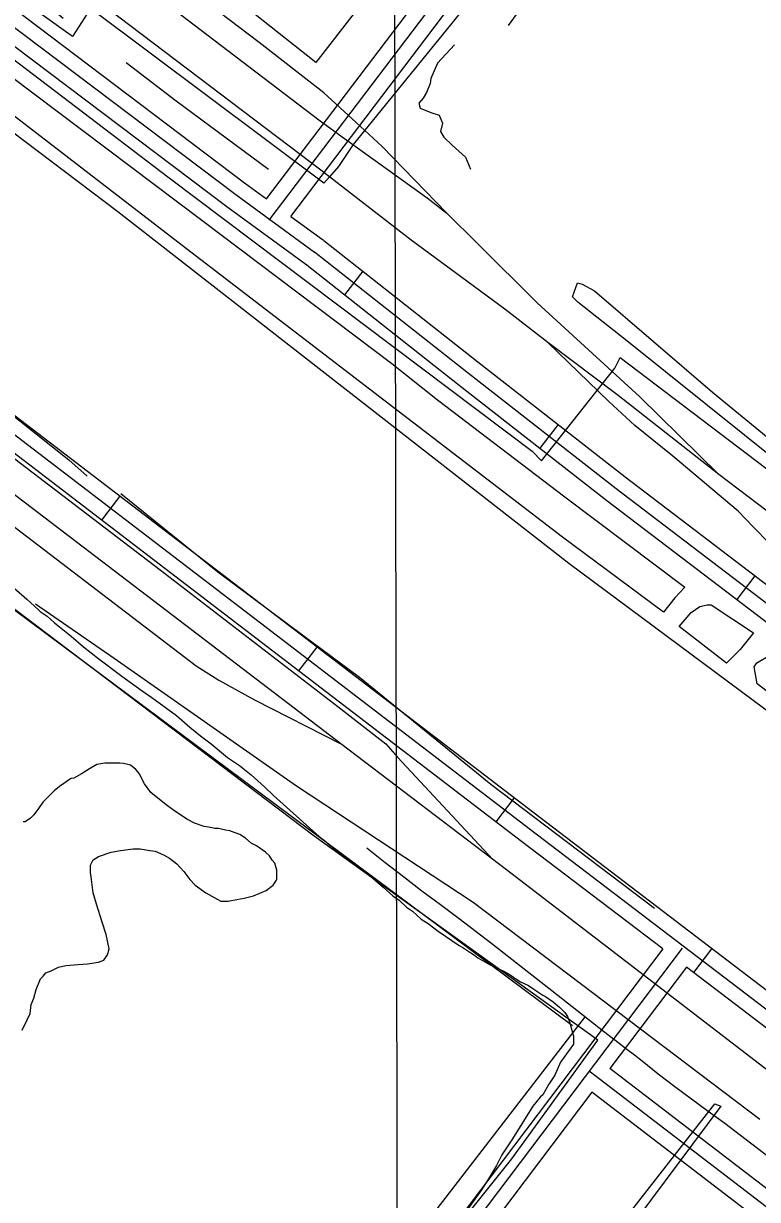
# Model space of a CAD drawing. Extents: x 3324104 to 3361979, y 612876 to 638273.
# Drawn here: x 3354138 to 3354877, y 632230 to 633414 of the extents above; entities that cross this region are included whole.
import ezdxf

# ---------------------------------------------------------------- set-up
doc = ezdxf.new("R2010")
doc.units = 0
for name, color, linetype in [('V-GRID-MAJR', 7, 'Continuous'), ('V-RAIL-TRAK', 7, 'Continuous'), ('V-ROAD-CNTR', 7, 'Continuous'), ('V-SITE-OTLN', 7, 'Continuous'), ('V-SITE-VEGE', 7, 'Continuous'), ('V-TOPO-SHOR', 7, 'Continuous'), ('V-UTIL-LINE', 7, 'Continuous')]:
    doc.layers.add(name, color=color, linetype=linetype)

msp = doc.modelspace()

# ---------------------------------------------------------------- linework, layer by layer
at = {"layer": 'V-GRID-MAJR'}
msp.add_spline([(3354542.616, 618302.879), (3354530.278, 624362.207), (3354517.935, 630423.471), (3354505.593, 636484.758), (3354505.589, 636486.671)], degree=3, dxfattribs=at)
at = {"layer": 'V-RAIL-TRAK'}
for points in [[(3354994.8000000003, 632277.343), (3354794.9390000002, 632430.505), (3354624.3740000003, 632561.778), (3354457.47, 632688.731), (3354410.4620000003, 632724.4890000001), (3354061.745, 632990.547), (3353708.9080000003, 633260.785), (3353584.803, 633355.677), (3353460.9620000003, 633450.366), (3353377.392, 633514.268), (3353092.648, 633732.826), (3352746.663, 633994.024), (3352512.14, 634175.561)], [(3352502.281, 634151.4230000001), (3352718.933, 633985.234), (3353086.217, 633704.517), (3353445.93, 633428.696), (3353715.359, 633222.774), (3353877.179, 633099.0970000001), (3354311.872, 632767.399), (3354334.588, 632752.709), (3354370.41, 632733.081), (3354457.47, 632688.731)], [(3353426.4020000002, 634067.435), (3353550.046, 633989.735), (3353585.184, 633963.109), (3353775.187, 633819.137), (3353978.3880000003, 633662.058), (3354010.932, 633637.779), (3354020.732, 633628.386), (3354022.87, 633626.338), (3354057.346, 633592.028), (3354100.518, 633559.66), (3354252.0270000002, 633457.049), (3354436.648, 633316.13), (3354461.312, 633298.3470000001), (3354544.2660000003, 633238.5480000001), (3354564.187, 633223.042), (3354595.348, 633192.095), (3354655.018, 633132.893), (3354758.501, 633037.979), (3354838.068, 632959.931)], [(3354564.187, 633223.042), (3354499.233, 633290.296), (3354472.838, 633314.373), (3354440.191, 633344.153), (3354375.116, 633394.712), (3354233.661, 633502.5920000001), (3354189.8370000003, 633536.97)], [(3355447.1010000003, 632457.956), (3355393.298, 632499.017), (3355306.292, 632564.428), (3354990.186, 632806.477), (3354904.536, 632874.55), (3354872.716, 632906.835), (3354857.475, 632922.975), (3354791.765, 632978.214), (3354753.259, 633009.215), (3354727.392, 633033.444), (3354665.719, 633092.66), (3354622.557, 633126.366), (3354528.237, 633195.839), (3354437.211, 633266.247), (3354416.676, 633282.131), (3354188.215, 633455.425)], [(3353559.719, 633409.269), (3353737.193, 633276.563), (3353962.7800000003, 633102.7000000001), (3354275.731, 632863.876), (3354454.552, 632726.318), (3354502.6920000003, 632688.6190000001), (3354514.3510000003, 632675.393), (3354610.403931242, 632572.4041212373)], [(3355660.4020000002, 632346.588), (3355497.494, 632452.263), (3355389.9390000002, 632538.527), (3355338.145, 632578.973), (3355081.137, 632775.179), (3354838.068, 632959.931), (3354736.475, 633039.474), (3354665.719, 633092.66)], [(3354879.407, 632310.3470000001), (3354590.608, 632529.034), (3354412.895, 632646.176), (3354229.167, 632774.778), (3354150.028, 632829.304)], [(3354959.826, 632217.179), (3354926.184, 632243.193), (3354892.6720000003, 632269.375), (3354844.173, 632306.312), (3354827.163, 632318.475), (3354810.302, 632330.843), (3354793.594, 632343.42), (3354777.042, 632356.199), (3354760.648, 632369.182), (3354753.103, 632375.223), (3354745.452, 632381.126), (3354737.702, 632386.889), (3354721.828, 632399.14), (3354706.001, 632411.461), (3354690.225, 632423.849), (3354674.507, 632436.305), (3354641.97, 632461.905), (3354609.311, 632487.3470000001), (3354576.526, 632512.63), (3354557.697, 632526.495), (3354538.989, 632540.522), (3354520.401, 632554.71), (3354501.934, 632569.06), (3354483.594, 632583.571)]]:
    msp.add_lwpolyline(points, dxfattribs=at)
at = {"layer": 'V-ROAD-CNTR'}
for p, q in [((3354479.628003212, 633164.507644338), (3354461.0460403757, 633140.955691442)), ((3354676.175610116, 633010.1459530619), (3354657.721647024, 632986.4930003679)), ((3354216.821528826, 632914.048145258), (3354235.0554923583, 632937.8700976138)), ((3354874.33821379, 632858.0292572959), (3354856.169250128, 632834.1573050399)), ((3354415.342131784, 632762.096449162), (3354433.576095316, 632785.919401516)), ((3354613.8637347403, 632610.145753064), (3354632.0976982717, 632633.96770542)), ((3354812.6553371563, 632458.5020563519), (3354830.8443007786, 632482.359008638))]:
    msp.add_line(p, q, dxfattribs=at)
for points in [[(3354182.121598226, 635746.1754809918), (3354018.760924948, 635537.3738985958), (3353982.41499764, 635481.0590112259), (3353715.4525315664, 635137.384698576), (3353649.706663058, 635051.1208711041), (3353421.915118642, 634750.8874715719), (3353365.78123091, 634675.6806219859), (3353063.8368348, 634284.0654052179), (3353055.92685062, 634262.7614478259), (3353056.6008492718, 634240.7944917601), (3353063.735835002, 634227.010519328), (3353091.9487785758, 634201.375570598), (3353466.5300294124, 633919.044135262), (3353669.547623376, 633763.143447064), (3353833.526295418, 633634.9757033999), (3353912.8701367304, 633572.257828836), (3354012.1179382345, 633498.229976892), (3354351.653259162, 633241.672490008), (3354431.0831003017, 633183.7016059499)], [(3354385.4241916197, 633216.154541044), (3354715.5335314, 633651.388670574), (3354771.896418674, 633722.899527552), (3355008.8109448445, 634031.2819107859), (3355072.8958166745, 634111.3617506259), (3355314.1163342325, 634430.291112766), (3355383.1521961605, 634526.260920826), (3355497.399967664, 634672.4536284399), (3355562.5108374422, 634771.8904295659), (3355642.2276780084, 634881.8442096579), (3355704.899552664, 634943.827085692), (3355851.978258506, 635128.869715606)], [(3353375.9132106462, 634714.3325446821), (3353353.8302548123, 634684.746603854), (3353050.567861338, 634291.4213905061), (3353040.843880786, 634265.2334428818), (3353041.712879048, 634236.926499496), (3353051.6538591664, 634217.721537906), (3353082.3707977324, 634189.8115937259), (3353457.448047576, 633907.106159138), (3353660.3606417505, 633751.2854707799), (3353824.256313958, 633623.1827269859), (3353903.733155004, 633560.3598526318), (3354003.1119562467, 633486.2340008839), (3354342.70927705, 633229.6295140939), (3354422.240117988, 633171.5856301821)], [(3356918.1551261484, 631127.3457186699), (3356867.547227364, 631117.9547374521), (3356827.420307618, 631115.712741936), (3356798.661365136, 631115.164743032), (3356755.8174508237, 631119.611734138), (3356710.2685419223, 631125.107723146), (3356666.2816298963, 631131.6687100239), (3356628.782704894, 631145.30568275), (3356597.117768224, 631155.9036615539), (3356562.3848376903, 631174.1246251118), (3356522.1589181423, 631193.996585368), (3356492.3489777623, 631215.9205415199), (3356448.7180650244, 631245.7514818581), (3355941.5420793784, 631632.183708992), (3355430.249101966, 632025.3489226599), (3354657.64364718, 632614.4147445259), (3353438.3280858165, 633547.697877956), (3352398.0321664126, 634341.2482908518)], [(3352388.9351846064, 634329.322314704), (3353429.22110403, 633535.778901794), (3354648.537665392, 632602.4947683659), (3355421.130120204, 632013.43894648), (3355932.4250976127, 631620.2727328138), (3356439.934082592, 631233.5865061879), (3356483.6699951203, 631203.683565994), (3356514.333933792, 631181.1316110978), (3356555.5778513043, 631160.7566518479), (3356591.2157800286, 631142.0616892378), (3356623.8377147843, 631131.1427110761), (3356662.57463731, 631117.0557392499), (3356708.263545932, 631110.2407528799), (3356754.1444541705, 631104.7047639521), (3356798.027366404, 631100.149773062), (3356827.982306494, 631100.7207719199), (3356869.341223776, 631103.031767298), (3356920.8921206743, 631112.5977481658)], [(3354781.546399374, 632482.2200089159), (3354639.431683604, 632590.5747922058), (3353420.114122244, 633523.859925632), (3352379.8382027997, 634317.3963385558)], [(3354382.796196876, 633237.512498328), (3354703.666555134, 633660.564652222), (3354723.509515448, 633685.7396018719)], [(3354407.0331484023, 633219.823533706), (3354727.400507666, 633642.212688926), (3354747.586467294, 633667.8236377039)], [(3353970.177022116, 633548.2268768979), (3354021.1239202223, 633510.2259528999), (3354360.597241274, 633253.7154659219), (3354382.796196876, 633237.512498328)], [(3354407.0331484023, 633219.823533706), (3354439.9260826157, 633195.817581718)], [(3354440.3740817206, 633195.477582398), (3354595.226772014, 633073.3048267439), (3354743.6814751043, 632957.4740584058), (3354931.24809997, 632814.7143439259), (3355121.960718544, 632677.929617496), (3355384.478193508, 632472.2640288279), (3355654.9496525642, 632270.2084329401), (3355853.7962548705, 632116.670740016), (3356020.3429217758, 631989.2689948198), (3356157.474647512, 631898.2301768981), (3356178.334605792, 631895.5211823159), (3356203.394555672, 631905.268162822), (3356249.469463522, 631948.4670764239), (3356354.054254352, 632100.9987713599)], [(3356374.4732135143, 632104.254764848), (3356260.918440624, 631938.6400960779), (3356211.5365393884, 631892.340188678), (3356180.2016020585, 631880.1532130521), (3356152.0846582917, 631883.80420575), (3356011.627939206, 631977.050019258), (3355844.6552731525, 632104.7777638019), (3355645.8766707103, 632258.262456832), (3355375.3632117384, 632460.3500526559), (3355112.959736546, 632665.9256415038), (3354922.3331178, 632802.6493680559), (3354734.525493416, 632945.5930821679), (3354585.9677905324, 633061.5038503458), (3354431.0831003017, 633183.7016059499)], [(3354421.792118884, 633171.9256295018), (3354576.7088090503, 633049.7028739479), (3354725.369511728, 632933.7121059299), (3354913.4181356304, 632790.5843921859), (3355103.9587545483, 632653.9216655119), (3355366.2482299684, 632448.4360764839), (3355636.8036888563, 632246.3164807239), (3355835.5142914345, 632092.8847875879), (3356002.912956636, 631964.8310436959), (3356146.694669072, 631869.378234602), (3356182.068598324, 631864.785243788), (3356219.6785231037, 631879.4122145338), (3356272.367417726, 631928.8131157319), (3356377.90520665, 632082.7358078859)], [(3354781.546399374, 632482.2200089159), (3354254.7154530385, 631784.7704038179), (3354247.042468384, 631771.5874301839)], [(3354801.021360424, 632483.1170071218), (3354267.2264280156, 631776.4474204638), (3354259.751442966, 631763.6044461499), (3354262.768436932, 631752.008469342), (3354269.027424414, 631740.3964925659), (3354273.478415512, 631734.862503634), (3354982.333997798, 631195.86058164)], [(3354805.402351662, 632464.032045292), (3354728.294505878, 632361.950249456)], [(3356923.6291152, 631097.8497776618), (3356871.135220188, 631088.1087971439), (3356828.54430537, 631085.728801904), (3356797.393367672, 631085.134803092), (3356752.471457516, 631089.797793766), (3356706.258549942, 631095.373782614), (3356658.867644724, 631102.442768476), (3356618.892724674, 631116.9797394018), (3356585.313791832, 631128.2197169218), (3356548.770864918, 631147.3886785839), (3356506.508949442, 631168.266636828), (3356474.991012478, 631191.4465904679), (3356431.1501001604, 631221.4215305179), (3355923.308115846, 631608.361756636), (3355412.011138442, 632001.5289703), (3354805.402351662, 632464.032045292)], [(3355599.774762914, 631641.081691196), (3355427.820106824, 631778.193416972), (3355423.9801145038, 631790.2613928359), (3355415.75213096, 631810.0093533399), (3355402.9291566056, 631825.871321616), (3354707.34854777, 632359.107255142)], [(3355609.1267442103, 631652.8096677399), (3355440.7330809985, 631787.081399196), (3355438.0770863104, 631795.4293824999), (3355428.770104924, 631817.765337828), (3355413.47213552, 631836.68929998), (3354728.295505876, 632361.950249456)], [(3354710.2125420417, 632338.0122973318), (3354469.4640235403, 632019.294934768)], [(3355411.55213936, 631779.846413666), (3355409.8831426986, 631785.093403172), (3355402.734156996, 631802.253368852), (3355392.3861776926, 631815.0533432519), (3354710.2125420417, 632338.011297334)]]:
    msp.add_lwpolyline(points, dxfattribs=at)
at = {"layer": 'V-SITE-OTLN'}
for points in [[(3352559.625, 634494.721), (3353467.182, 633804.738), (3353873.37, 633496.9890000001), (3354233.14, 633224.59), (3354687.045, 632870.501), (3355006.928, 632632.759), (3355121.593, 632542.686), (3355618.557, 632162.887)], [(3355383.103, 633475.9890000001), (3355717.721, 633225.348), (3355590.778, 633039.959), (3355625.113, 633016.938), (3355514.267, 632862.484), (3355524.437, 632837.5700000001), (3355696.682, 632706.582), (3355535.72, 632492.459), (3354996.342, 632904.216), (3354977.4390000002, 632961.629), (3355066.043, 633094.164), (3355038.619, 633118.5160000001), (3355184.272, 633314.809), (3354754.694, 633642.958), (3354481.4930000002, 633306.478), (3354469.895, 633292.16), (3354455.086, 633270.042), (3354445.897, 633259.527), (3354440.332, 633253.359), (3354205.615, 633428.964), (3354187.468, 633400.804), (3354063.904, 633489.344)], [(3354289.4790000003, 631845.492), (3354629.488, 632271.013), (3354716.165, 632390.508), (3354430.727, 632595.781), (3353905.0670000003, 632993.637), (3353697.504, 633146.859), (3353450.002, 632812.303), (3353225.188, 632516.922)]]:
    msp.add_lwpolyline(points, dxfattribs=at)
at = {"layer": 'V-SITE-VEGE'}
for points in [[(3354128.406, 632845.6510000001), (3354141.3140000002, 632834.3690000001), (3354153.147, 632823.625), (3354154.761, 632822.013), (3354161.751, 632817.18), (3354169.282, 632810.735), (3354185.954, 632797.306), (3354198.324, 632786.562), (3354213.9220000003, 632774.209), (3354237.048, 632757.022), (3354257.487, 632741.981), (3354267.166, 632735.536), (3354291.904, 632717.2760000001), (3354305.3510000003, 632705.457), (3354316.107, 632696.8640000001), (3354326.865, 632688.807), (3354343.538, 632674.8420000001), (3354355.367, 632666.787), (3354367.2, 632657.655), (3354380.648, 632645.299), (3354389.792, 632636.704), (3354435.509, 632595.34), (3354440.887, 632591.58), (3354446.265, 632586.7490000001), (3354452.182, 632582.448), (3354459.174, 632577.078), (3354472.08, 632567.948), (3354481.225, 632560.965), (3354492.52, 632551.296), (3354500.0500000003, 632544.314), (3354509.731, 632535.719), (3354516.184, 632531.42), (3354523.715, 632524.439), (3354529.629, 632520.142), (3354538.235, 632512.083), (3354545.227, 632507.786)], [(3354279.091, 632576.968), (3354285.006, 632573.742), (3354292.536, 632567.836), (3354295.764, 632564.074), (3354299.528, 632560.313), (3354305.447, 632552.255), (3354310.827, 632546.344), (3354321.583, 632538.824), (3354336.64, 632530.232), (3354344.164, 632530.2390000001), (3354349.006, 632531.316), (3354360.29, 632533.474), (3354369.427, 632535.631), (3354382.325, 632541.013), (3354389.311, 632546.393), (3354391.4590000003, 632549.623), (3354393.069, 632552.31), (3354393.065, 632561.448), (3354390.9080000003, 632568.434), (3354388.217, 632571.659), (3354385.5300000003, 632575.956), (3354381.764, 632579.716), (3354372.6210000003, 632586.161), (3354367.2430000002, 632588.846), (3354361.327, 632593.681), (3354355.949, 632597.4400000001), (3354351.109, 632599.049), (3354345.733, 632601.198), (3354341.432, 632601.732), (3354334.443, 632603.34), (3354330.68, 632603.338), (3354326.38, 632604.411), (3354319.928, 632605.48), (3354310.25, 632608.699), (3354303.262, 632612.46), (3354290.3510000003, 632621.053), (3354282.823, 632626.4230000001), (3354273.14, 632633.941), (3354266.15, 632639.852), (3354259.6950000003, 632648.4450000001), (3354257.54, 632652.748), (3354254.849, 632658.658), (3354251.085, 632662.957), (3354245.705, 632667.254), (3354243.018, 632667.79), (3354238.715, 632668.862), (3354234.953, 632669.3960000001), (3354219.9, 632669.388), (3354211.839, 632667.768), (3354204.3170000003, 632663.465), (3354196.256, 632658.622), (3354188.734, 632654.317), (3354186.045, 632653.778), (3354183.358, 632652.162), (3354178.522, 632648.934), (3354174.223, 632645.707), (3354168.852, 632641.404), (3354157.569, 632630.105), (3354153.272, 632623.654), (3354148.4390000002, 632617.199), (3354145.216, 632613.971), (3354139.842, 632610.207), (3354137.691, 632610.205)], [(3354136.7490000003, 632400.555), (3354141.58, 632410.773), (3354144.802, 632417.226), (3354145.8710000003, 632426.3640000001), (3354148.556, 632432.817), (3354150.7, 632441.419), (3354154.995, 632452.1730000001), (3354157.68, 632454.862), (3354160.365, 632458.09), (3354165.741, 632460.242), (3354173.2630000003, 632464.01), (3354180.785, 632465.628), (3354193.151, 632466.712), (3354202.289, 632467.254), (3354213.578, 632468.8740000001), (3354218.952, 632471.029), (3354222.7120000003, 632476.407), (3354224.3200000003, 632482.319), (3354221.086, 632496.832), (3354217.315, 632509.193), (3354211.3910000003, 632527.468), (3354208.157, 632538.752), (3354206.537, 632552.191), (3354205.458, 632559.179), (3354205.451, 632566.705), (3354208.136, 632572.081), (3354213.5100000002, 632575.311), (3354226.409, 632579.622), (3354235.5470000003, 632581.238), (3354248.447, 632582.86), (3354255.435, 632582.8640000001), (3354265.112, 632581.256), (3354270.486, 632580.7220000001), (3354279.091, 632576.968)], [(3354545.227, 632507.786), (3354555.444, 632500.2660000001), (3354576.42, 632485.7660000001), (3354580.184, 632483.62), (3354588.2490000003, 632478.248), (3354592.015, 632476.102), (3354595.241, 632473.415), (3354604.9220000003, 632468.045), (3354611.373, 632464.287), (3354621.591, 632459.992), (3354628.044, 632456.234), (3354634.497, 632451.4010000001), (3354638.261, 632449.252), (3354646.326, 632445.4940000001), (3354651.704, 632441.734), (3354660.849, 632435.828), (3354663.536, 632434.214), (3354671.068, 632428.844), (3354677.519, 632423.474), (3354682.9, 632418.1), (3354685.591, 632414.34), (3354687.7430000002, 632408.966), (3354691.515, 632394.454), (3354691.52, 632386.3910000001), (3354678.629, 632368.107), (3354672.725, 632355.2000000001), (3354666.8170000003, 632346.058), (3354660.91, 632335.304), (3354658.223, 632333.1510000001), (3354650.705, 632324.007), (3354630.299, 632291.204), (3354619.557, 632275.0700000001), (3354614.187, 632264.316), (3354606.132, 632250.873), (3354599.153, 632239.578), (3354575.523, 632206.775)]]:
    msp.add_lwpolyline(points, dxfattribs=at)
at = {"layer": 'V-TOPO-SHOR'}
for p, q in [((3354690.8036987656, 632404.6617074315), (3353722.2956749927, 633125.998042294)), ((3354845.849, 632769.932), (3354859.306, 632783.859))]:
    msp.add_line(p, q, dxfattribs=at)
for points in [[(3353329.985, 633966.345), (3353517.258, 633822.737), (3353656.036, 633714.208), (3353725.1520000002, 633668.294), (3353766.968, 633633.263), (3353788.864, 633613.735), (3353824.757, 633590.769), (3353840.0330000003, 633579.304), (3353879.8710000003, 633547.628), (3354002.7260000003, 633453.237), (3354317.5300000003, 633215.872), (3354508.805, 633071.568), (3354554.619, 633035.1730000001), (3354682.791, 632937.406), (3354803.666, 632846.37), (3354793.571, 632835.757), (3354782.113, 632821.1510000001), (3354680.489, 632896.685), (3354306.612, 633183.899), (3353896.881, 633499.422), (3353536.964, 633777.849), (3353242.107, 634003.715)], [(3354571.849, 633392.551), (3354554.6580000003, 633374.197), (3354548.145, 633358.607), (3354547.4, 633353.639), (3354543.779, 633344.425), (3354540.183, 633338.764), (3354535.882, 633333.8200000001), (3354537.268, 633328.836), (3354547.897, 633324.4940000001), (3354556.4050000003, 633321.588), (3354559.901, 633313.746), (3354557.707, 633305.232), (3354561.22, 633299.5210000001), (3354569.69, 633291.64), (3354583.107, 633279.458), (3354587.9930000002, 633267.34)], [(3354241.2260000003, 633374.701), (3354291.699, 633336.268), (3354384.688, 633267.471)], [(3353736.9390000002, 633314.135), (3353814.687, 633254.5750000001), (3353882.545, 633203.617), (3353959.62, 633149.0380000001), (3354011.9220000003, 633108.854), (3354072.673, 633057.949), (3354117.936, 633027.055), (3354183.6550000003, 632974.691), (3354202.0130000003, 632958.209)], [(3354902.58, 632968.33), (3354745.23, 633094.358), (3354696.099, 633133.4500000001), (3354690.7970000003, 633138.83), (3354695.573, 633152.8200000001), (3354700.238, 633151.4500000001), (3354712.876, 633144.679), (3354831.67, 633042.976), (3354891.415, 632993.789)], [(3354236.003, 632940.903), (3354333.511, 632862.01), (3354419.045, 632798.129), (3354476.306, 632755.777), (3354608.43, 632648.199), (3354773.1240000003, 632523.329)], [(3354845.849, 632769.932), (3354798.036, 632807.009), (3354810.1580000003, 632820.946), (3354818.8850000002, 632826.8910000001), (3354826.2430000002, 632828.841), (3354830.251, 632828.812), (3354872.784, 632800.454), (3354859.306, 632783.859)], [(3354984.3880000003, 632666.721), (3354876.552, 632749.227), (3354873.4050000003, 632766.398), (3354876.321, 632770.129), (3354889.881, 632778.198), (3354924.85, 632758.072), (3354949.377, 632735.034), (3355001.892, 632696.761), (3354998.957, 632678.268)], [(3354219.487702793, 631796.4966763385), (3354331.7226226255, 631931.6575475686), (3354703.6406420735, 632414.3244681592)]]:
    msp.add_lwpolyline(points, dxfattribs=at)
at = {"layer": 'V-UTIL-LINE'}
for points in [[(3352627.009, 634485.907), (3352647.5300000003, 634469.2440000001), (3352668.372, 634496.613), (3353110.38, 634156.236), (3353801.467, 633626.883), (3354284.555, 633258.681), (3354649.9760000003, 632983.539), (3354659.538, 632973.835), (3354733.151, 633066.876), (3354738.736, 633077.845), (3354967.285, 632904.16), (3355234.661, 633238.025)], [(3354975.7430000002, 633620.991), (3354751.284, 633789.142), (3354603.126, 633595.02), (3354432.251, 633374.711), (3354183.235, 633571.939), (3354110.967, 633474.76), (3354177.992, 633419.226)], [(3354874.74, 633762.944), (3354852.558, 633732.908), (3354981.566, 633635.88), (3355026.585, 633691.831), (3355097.589, 633640.525), (3355086.497, 633625.507), (3355104.22, 633608.906), (3355063.33, 633554.2980000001), (3355325.441, 633357.469), (3355234.661, 633238.025), (3355131.588, 633314.958), (3355133.671, 633318.377), (3355148.234, 633338.859), (3354775.539, 633618.167), (3354625.789, 633411.991)], [(3354631.892, 632067.571), (3354833.8740000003, 632326.395), (3354839.8910000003, 632323.993), (3354726.882, 632172.312)]]:
    msp.add_lwpolyline(points, dxfattribs=at)

doc.saveas('drawing.dxf')
